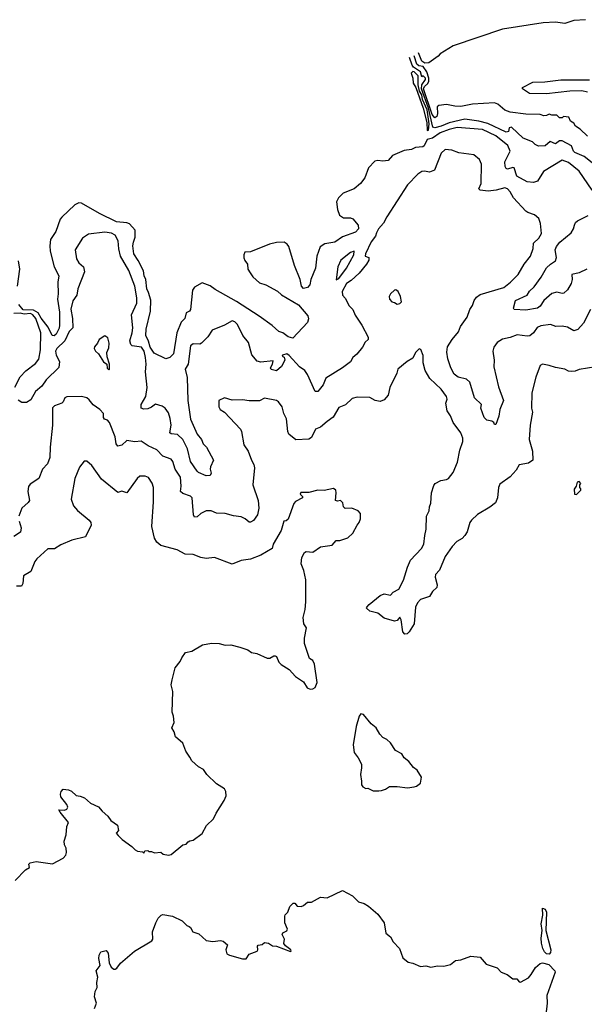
# Model space of a CAD drawing. Extents: x 2293139 to 2515392, y 824115 to 1006937.
# Tile 318 of 417: x 2387389 to 2391736, y 988627 to 996206. Entities that reach past the tile are written whole.
import ezdxf

# ---------------------------------------------------------------- set-up
doc = ezdxf.new("R2010")
doc.units = 0

msp = doc.modelspace()

# ---------------------------------------------------------------- linework, layer by layer
at = {"layer": '0CON10XD'}
for points in [[(2391745, 996206.2), (2391655, 996199.1), (2391585, 996176.5), (2391515, 996186.4), (2391418.7, 996181.3), (2391105, 996132.3), (2390725, 996005.2), (2390625, 995944), (2390610, 995925), (2390538.4, 995875), (2390507.8, 995872.2), (2390485, 995887.5), (2390459.3, 995951)], [(2391795.4, 995105.4), (2391735, 995152.3), (2391662.5, 995185), (2391652.5, 995195), (2391636.7, 995235), (2391565, 995272.9), (2391545, 995273.8), (2391515, 995251.5), (2391472.7, 995267.3), (2391435, 995236.3), (2391382.8, 995232.8), (2391356.9, 995245), (2391336.7, 995265), (2391265.3, 995295), (2391175, 995378.4), (2391156.9, 995375), (2391153.3, 995345), (2391135, 995340.6), (2390993.4, 995406.6), (2390925, 995423.9), (2390815, 995439.9), (2390695, 995412.2), (2390634.5, 995385.5), (2390585, 995374.9), (2390569.9, 995379.9), (2390537, 995525), (2390483.5, 995675), (2390485, 995705.2), (2390513.2, 995745), (2390512, 995755), (2390495, 995774.5), (2390485, 995766.7), (2390474.7, 995804.7), (2390420.6, 995840.6), (2390409.8, 995855), (2390389.5, 995915.1)], [(2391760.7, 995310.7), (2391703, 995363), (2391667, 995387), (2391655, 995410), (2391630, 995425), (2391617, 995457), (2391575, 995460), (2391565, 995450), (2391545, 995450), (2391525, 995470), (2391485, 995470), (2391465, 995480), (2391445, 995467.5), (2391425, 995466.7), (2391395, 995476.2), (2391285, 995479.2), (2391164.5, 995494.5), (2391125, 995508.8), (2391068.8, 995555), (2391045, 995565.4), (2390875, 995555.3), (2390785, 995538.9), (2390739.7, 995540.3), (2390675, 995554.4), (2390615, 995545.5), (2390604.1, 995535), (2390606.2, 995485), (2390599.2, 995460.8), (2390585, 995451.7), (2390565, 995475.7), (2390498.7, 995675), (2390505, 995692.5), (2390532.2, 995715), (2390537.7, 995732.3), (2390538, 995755), (2390522.3, 995805), (2390496.5, 995846.5), (2390461.1, 995851.1), (2390447.6, 995865), (2390425.9, 995928.6)], [(2390525, 995354.1), (2390535, 995355.8), (2390541.5, 995405), (2390525, 995511.1), (2390490.8, 995590.8), (2390485, 995628.4), (2390466.8, 995656.8), (2390456.9, 995705), (2390455.9, 995775), (2390425, 995806.1), (2390415, 995808), (2390402.7, 995795), (2390415.7, 995755), (2390418.2, 995718.2), (2390437.7, 995685), (2390496.5, 995525), (2390524.3, 995415), (2390525, 995354.1)], [(2391761.2, 995648.8), (2391717.4, 995657.4), (2391625, 995656.7), (2391445, 995636.7), (2391315, 995636.9), (2391260.8, 995675), (2391260, 995685), (2391340, 995725), (2391432.1, 995727.9), (2391555, 995744.4), (2391775, 995744.3)], [(2391795.5, 994895), (2391695, 995040), (2391615, 995106), (2391565, 995123.8), (2391422.5, 995037.5), (2391375, 994962.7), (2391345, 994954.1), (2391295, 994958.2), (2391215, 995002.2), (2391195, 995065.8), (2391185, 995069.4), (2391145, 995056.7), (2391135, 995060.5), (2391125.5, 995075), (2391125, 995112.9), (2391165.7, 995194.3), (2391147.8, 995237.8), (2391055, 995312.2), (2390951, 995361), (2390755.7, 995375.7), (2390695, 995361.6), (2390625.5, 995335), (2390566.4, 995293.6), (2390527.2, 995282.8), (2390501.7, 995235), (2390491.9, 995228.1), (2390435, 995222.2), (2390405, 995207.2), (2390349.5, 995200.5), (2390260.4, 995159.6), (2390225, 995123), (2390185, 995118.1), (2390145, 995122.5), (2390123.6, 995116.4), (2390074.9, 995065.1), (2390045, 994988.2), (2390011.7, 994945), (2389965.3, 994904.7), (2389878.8, 994871.2), (2389844.1, 994835.9), (2389829.1, 994805), (2389835.2, 994745), (2389852, 994702), (2389881.5, 994681.5), (2389935, 994680.7), (2389955, 994673.9), (2389995.7, 994625.7), (2389998, 994595), (2389975, 994569.5), (2389875, 994533.7), (2389815.2, 994494.8), (2389738.9, 994481.1), (2389701.5, 994458.5), (2389677.4, 994385), (2389666.3, 994293.7), (2389630, 994205), (2389622.5, 994165), (2389604.4, 994145), (2389575, 994137.4), (2389557.6, 994155), (2389549, 994205), (2389506, 994315), (2389460.4, 994460.4), (2389448.3, 994478.3), (2389425, 994492.9), (2389365, 994492.1), (2389312.2, 994477.8), (2389165, 994419.5), (2389123.5, 994416.5), (2389113.8, 994396.2), (2389113.6, 994373.6), (2389121.8, 994351.8), (2389143.3, 994325), (2389145.3, 994285), (2389162.3, 994257.7), (2389185, 994225.6), (2389235, 994181.5), (2389282.9, 994165), (2389375, 994116.7), (2389405, 994089.3), (2389535, 994010.6), (2389607.6, 993927.6), (2389613.8, 993903.8), (2389605.2, 993875), (2389492.9, 993755), (2389455, 993764.6), (2389415.1, 993795.1), (2389385, 993806.7), (2389332.3, 993852.3), (2389232.7, 993922.7), (2389057.6, 994037.6), (2388895, 994129.4), (2388855, 994157.9), (2388795, 994181.2), (2388735, 994146.8), (2388719.8, 994125), (2388705.5, 993975), (2388696.9, 993963.1), (2388671.2, 993948.8), (2388660.9, 993905), (2388633.2, 993876.8), (2388599.5, 993795), (2388573.2, 993635), (2388545.1, 993604.9), (2388515, 993595.3), (2388425, 993639.3), (2388393, 993685), (2388381.7, 993731.7), (2388359.3, 993775), (2388362.9, 993825), (2388397.5, 993962.5), (2388397.9, 994047.9), (2388382, 994105), (2388367, 994135), (2388361.6, 994205), (2388347.6, 994235), (2388342.4, 994272.4), (2388302.5, 994352.5), (2388268.3, 994405), (2388261.4, 994465), (2388265.2, 994494.8), (2388278.2, 994531.8), (2388279.3, 994585), (2388235.4, 994635.4), (2388215, 994642.8), (2388135, 994648.9), (2388005, 994713.2), (2387865, 994793), (2387843.8, 994796.2), (2387815, 994782.2), (2387712.8, 994687.2), (2387700.5, 994669.5), (2387666.5, 994575), (2387625.7, 994515), (2387620.5, 994465), (2387624.7, 994425), (2387654.1, 994305), (2387691.1, 994235), (2387681.9, 994185), (2387685.6, 994095), (2387681, 994055), (2387695.1, 993955.1), (2387697, 993855), (2387692.1, 993832.1), (2387670, 993785), (2387655, 993773.7), (2387638.9, 993775), (2387609.5, 993839.5), (2387555, 993908.7), (2387530.4, 993950.4), (2387495, 993970), (2387415, 993972.9), (2387383.8, 994015)], [(2391784.5, 993975.5), (2391728.9, 993871.1), (2391685, 993822), (2391655, 993810.8), (2391605, 993839.5), (2391565, 993847.3), (2391515.5, 993845.5), (2391475, 993858.9), (2391401.1, 993848.9), (2391372.6, 993837.4), (2391345, 993795.7), (2391316.7, 993773.3), (2391295, 993770.4), (2391218.9, 993781.1), (2391165, 993758.9), (2391105, 993746.5), (2391065, 993721.4), (2391039.5, 993685), (2391031.4, 993655), (2391042.7, 993585), (2391038.8, 993535), (2391075, 993381.2), (2391112.5, 993275), (2391085.6, 993205), (2391076.9, 993153.1), (2391055, 993090), (2391045, 993090), (2391040, 993105), (2391025, 993116.2), (2390985, 993122.5), (2390963.8, 993145), (2390938, 993215), (2390944, 993245), (2390890, 993295), (2390855, 993415.7), (2390828.2, 993438.2), (2390764.2, 993454.2), (2390735, 993478.1), (2390707.9, 993525), (2390684.5, 993595), (2390677.6, 993647.6), (2390682.4, 993687.6), (2390718.6, 993745), (2390767.2, 993802.8), (2390781.4, 993845), (2390833.8, 993916.2), (2390854.5, 993975), (2390875.7, 994005), (2390888.9, 994045), (2390905, 994070.6), (2390935, 994090.4), (2391115, 994144.6), (2391166.7, 994185), (2391225.6, 994245), (2391273.2, 994325), (2391321.8, 994385), (2391341.4, 994445), (2391345.8, 994485), (2391386, 994525), (2391405, 994560), (2391397.7, 994637.7), (2391385.8, 994675.8), (2391353.2, 994703.2), (2391300.9, 994720.9), (2391285, 994732), (2391190, 994835), (2391165, 994881.2), (2391143.8, 994905), (2391125, 994911.2), (2391057.2, 994892.8), (2390995.7, 994885.7), (2390934, 994895), (2390922.9, 994905), (2390940.6, 994945), (2390944.3, 995094.3), (2390929.6, 995129.6), (2390885, 995166.8), (2390770.7, 995180.7), (2390715, 995202), (2390665, 995206.7), (2390635, 995178.2), (2390583, 995047), (2390545, 995033.3), (2390505, 995040), (2390485, 995036.8), (2390455, 995016.7), (2390375, 994934.8), (2390215, 994689.1), (2390189.8, 994640.2), (2390150.2, 994595), (2390136.3, 994565), (2390129.1, 994540.9), (2390095, 994495.7), (2390052.5, 994405), (2390050, 994385), (2390077.5, 994375), (2390076.7, 994355), (2390059.2, 994325), (2390002.9, 994255), (2389941.7, 994198.3), (2389904.5, 994175), (2389870.9, 994115), (2389875, 994086.7), (2389895, 994063.3), (2389924.6, 994004.6), (2389952.9, 993975), (2389971.7, 993931.7), (2390022.5, 993855), (2390071.7, 993761.7), (2390071.2, 993745), (2390048, 993725), (2390027.5, 993685), (2389985, 993632.5), (2389954.2, 993605), (2389935, 993572), (2389875, 993525.5), (2389745, 993445.6), (2389725.7, 993395), (2389685, 993343.3), (2389664.3, 993344.3), (2389605, 993474.2), (2389584.4, 993505), (2389543.5, 993533.5), (2389465, 993621.2), (2389445, 993633.3), (2389412.5, 993625), (2389410, 993615), (2389425, 993607.5), (2389430, 993585), (2389405, 993535.7), (2389365, 993504.2), (2389325, 993514.2), (2389318.8, 993525), (2389335.7, 993555), (2389339.7, 993579.7), (2389245, 993568.7), (2389218.6, 993578.6), (2389177.1, 993627.1), (2389150.2, 993720.2), (2389106.5, 993775), (2389065, 993860), (2389045, 993879.2), (2389025, 993887.5), (2388966, 993854), (2388870.8, 993815), (2388838.6, 993765), (2388790, 993715), (2388775, 993709.6), (2388725, 993710), (2388705, 993695.8), (2388685.5, 993554.5), (2388664.4, 993515), (2388678.5, 993451.5), (2388682.5, 993275), (2388705, 993131.2), (2388756.4, 993016.4), (2388789.5, 992975), (2388802, 992942), (2388826.6, 992916.6), (2388881.2, 992815), (2388859.2, 992765), (2388856, 992745), (2388864, 992715), (2388855, 992696.7), (2388824.2, 992694.2), (2388765, 992721.2), (2388755, 992731.2), (2388705.4, 992805.4), (2388681.8, 992901.8), (2388644.8, 992974.8), (2388605, 993013.3), (2388555, 993017.1), (2388545.8, 993025), (2388554.7, 993085), (2388548.3, 993135), (2388535, 993178.6), (2388508.5, 993215), (2388485, 993230), (2388435, 993245.8), (2388405, 993223.6), (2388375, 993211.8), (2388345, 993207.5), (2388324.6, 993214.6), (2388325.6, 993245), (2388360, 993305), (2388370, 993375), (2388357.5, 993495), (2388364.1, 993555), (2388358.7, 993605), (2388347.8, 993655), (2388326.9, 993685), (2388256, 993695), (2388244.6, 993705), (2388237.1, 993735), (2388254.7, 993795), (2388259.2, 993835), (2388250.8, 993935), (2388291.2, 994025), (2388291.8, 994065), (2388275.3, 994155), (2388228.5, 994275), (2388166.5, 994385), (2388152, 994442), (2388148.2, 994505), (2388125, 994547.1), (2388095, 994563.1), (2388045, 994569.4), (2387920, 994555), (2387874, 994525), (2387816.2, 994435), (2387825.8, 994365), (2387843.8, 994335), (2387880, 994305), (2387887.5, 994265), (2387836.2, 994133.8), (2387830, 994085), (2387797.8, 994042.2), (2387783.3, 993976.7), (2387796.4, 993906.4), (2387799.4, 993835), (2387769.7, 993805), (2387736, 993735), (2387674.9, 993675.1), (2387665.7, 993655), (2387669.2, 993625), (2387695.5, 993575), (2387691.7, 993528.3), (2387593.2, 993435), (2387560, 993385), (2387511.5, 993345), (2387475, 993280.8), (2387441.7, 993258.3), (2387405, 993260.6), (2387376.6, 993276.6)], [(2391755, 994284.6), (2391695, 994258.1), (2391640, 994245), (2391641.5, 994205), (2391634.4, 994175), (2391605, 994126), (2391578.3, 994101.7), (2391565, 994099.2), (2391525, 994109.4), (2391485, 994098.2), (2391424.3, 994045.7), (2391395, 994000), (2391374.6, 993985.4), (2391285, 993970.9), (2391196.1, 993976.1), (2391191.2, 993985), (2391206.7, 994045), (2391295.4, 994084.6), (2391313.4, 994116.6), (2391349.9, 994150.1), (2391404.4, 994225), (2391444.2, 994295), (2391475, 994324.2), (2391515, 994350), (2391520.4, 994375), (2391511.6, 994435), (2391520.6, 994459.4), (2391547.1, 994492.9), (2391633.6, 994565), (2391653, 994597), (2391660.8, 994625), (2391668.5, 994645), (2391682, 994658), (2391765, 994698.6)], [(2389825, 994203.3), (2389845, 994213.3), (2389905.7, 994294.3), (2389962.5, 994395), (2389964, 994424), (2389935, 994413.8), (2389860.6, 994355), (2389837.8, 994305), (2389825, 994203.3)], [(2387373.3, 994155), (2387390.8, 994285), (2387379.3, 994349.3)], [(2390295, 994017.5), (2390315, 994022.5), (2390327.5, 994035), (2390321.2, 994075), (2390302.5, 994115), (2390285, 994126.7), (2390275, 994123.3), (2390243, 994097), (2390233.3, 994075), (2390236.7, 994055), (2390255, 994033.3), (2390275, 994030), (2390295, 994017.5)], [(2387351.4, 993378.6), (2387394, 993456), (2387437.6, 993502.4), (2387511.4, 993558.6), (2387537.3, 993592.7), (2387550.2, 993665), (2387551.6, 993795), (2387513, 993905), (2387490.9, 993935), (2387471.5, 993945), (2387425, 993938.6), (2387394, 993946), (2387345, 993945.7)], [(2388075, 993510), (2388080, 993515), (2388080, 993555), (2388061.7, 993611.7), (2388061.2, 993645), (2388075, 993680), (2388078, 993715), (2388067, 993757), (2388045, 993772.5), (2388000, 993745), (2387988.8, 993715), (2387965, 993687.5), (2387963.3, 993675), (2387972.5, 993655), (2387996.7, 993635), (2388035, 993573.3), (2388060, 993555), (2388063, 993523), (2388075, 993510)], [(2390375, 991991.2), (2390398.5, 992045), (2390481.4, 992135), (2390501.3, 992168.7), (2390506.9, 992235), (2390518.9, 992285), (2390522, 992385), (2390542, 992425), (2390542.9, 992455), (2390554.3, 992485), (2390560, 992565), (2390578.3, 992621.7), (2390587.5, 992635), (2390630.5, 992659.5), (2390674.2, 992665.8), (2390690, 992675), (2390725, 992720), (2390759.3, 992800.7), (2390777.4, 992892.6), (2390800.5, 992959.5), (2390800, 992985), (2390784.3, 993025), (2390726.9, 993105), (2390705.9, 993155.9), (2390680, 993195), (2390670, 993255), (2390679.2, 993285), (2390676, 993305), (2390635, 993360.8), (2390547.8, 993445), (2390511.5, 993505), (2390495.6, 993565), (2390495, 993620), (2390476.1, 993666.1), (2390465, 993672.5), (2390435.9, 993644.1), (2390415, 993600), (2390373.3, 993575), (2390300, 993515), (2390292, 993485), (2390239.2, 993375), (2390226.2, 993315), (2390195, 993278.8), (2390165, 993266), (2390125, 993275.8), (2390085, 993298), (2389988.3, 993301.7), (2389948.7, 993291.3), (2389897.8, 993242.2), (2389845, 993221.9), (2389803.4, 993146.6), (2389755, 993114.2), (2389705, 993068.8), (2389666.8, 993053.2), (2389635, 992990), (2389615, 992976.7), (2389515, 992971.5), (2389461.4, 993015), (2389452.9, 993035), (2389444.4, 993134.4), (2389421.4, 993175), (2389410, 993225), (2389380.8, 993265), (2389365, 993275.7), (2389275, 993292.7), (2389235, 993272.8), (2389155, 993271.8), (2389105, 993278.9), (2389025, 993276.5), (2388965, 993296.2), (2388922.5, 993275), (2388923, 993227), (2388933.3, 993205), (2388965.9, 993185.9), (2389088.8, 993055), (2389098, 993035), (2389115, 992932.5), (2389148.8, 992885), (2389174, 992815), (2389192.3, 992782.3), (2389195.9, 992755.9), (2389184.4, 992625), (2389224.4, 992505), (2389231.5, 992445), (2389219.4, 992395), (2389189.1, 992350.9), (2389165, 992338.1), (2389155, 992338.6), (2389124.3, 992365), (2389095, 992378.9), (2389035, 992387.1), (2388970, 992405), (2388905, 992407.5), (2388864.2, 992425.8), (2388825, 992424.4), (2388785, 992404.4), (2388755, 992378.1), (2388735, 992377.1), (2388727.7, 992395), (2388716.5, 992525), (2388705, 992537.8), (2388645, 992559.1), (2388626.4, 992575), (2388633.1, 992615), (2388627.5, 992685), (2388585.7, 992745), (2388568.4, 992805), (2388555, 992822.7), (2388490, 992845), (2388445, 992895.8), (2388377.5, 992925), (2388325, 992962), (2388275, 992955.8), (2388215, 992965.7), (2388175, 992932.2), (2388145, 992924.3), (2388131.9, 992941.9), (2388123.9, 992995), (2388080, 993105), (2388065, 993122.5), (2388042.1, 993132.1), (2388034.2, 993145), (2388033.8, 993175), (2388006, 993205), (2387955, 993240.8), (2387925, 993280.8), (2387905, 993295.6), (2387865, 993305.6), (2387752.3, 993302.3), (2387735.6, 993294.4), (2387724.4, 993265), (2387714.4, 993255), (2387656.5, 993233.5), (2387642.9, 993217.1), (2387642.1, 993085), (2387623.3, 992915), (2387621.2, 992835), (2387602.8, 992787.2), (2387565.4, 992745), (2387536.5, 992675), (2387470.2, 992629.8), (2387456.3, 992613.7), (2387451.8, 992575), (2387464, 992505), (2387455, 992488.8), (2387405, 992446.7), (2387382.9, 992385)], [(2391825, 993534), (2391695, 993513.8), (2391665, 993500), (2391635, 993497.5), (2391615, 993500), (2391585.7, 993515.7), (2391515, 993528), (2391464, 993544), (2391415, 993553.8), (2391396.4, 993543.6), (2391362.5, 993455), (2391332, 993335), (2391329.4, 993215), (2391336.9, 993185), (2391320, 993085), (2391310, 992975), (2391337.3, 992885), (2391338.6, 992815), (2391305, 992792.2), (2391235, 992780), (2391211.7, 992738.3), (2391165, 992688), (2391085, 992631.2), (2391074.3, 992605.7), (2391067.5, 992525), (2391053, 992487), (2391007.6, 992452.4), (2390913.4, 992396.6), (2390866.2, 992353.8), (2390853.3, 992335), (2390834.2, 992265), (2390815, 992236.7), (2390795, 992213.3), (2390755, 992190), (2390718.7, 992151.3), (2390663.5, 992075), (2390620.9, 991969.1), (2390590, 991935), (2390588, 991915), (2390604, 991855), (2390600, 991835), (2390567.5, 991805), (2390543.3, 991765), (2390475, 991742), (2390452.1, 991717.9), (2390436.6, 991683.4), (2390425.6, 991555), (2390387.3, 991492.7), (2390371.2, 991478.8), (2390355, 991476.6), (2390337.9, 991495), (2390325.3, 991585.3), (2390315, 991607.5), (2390295, 991581.2), (2390275, 991576), (2390195, 991600), (2390146.9, 991636.9), (2390084.1, 991654.1), (2390060, 991675), (2390061.2, 991685), (2390078.8, 991705), (2390165, 991773.8), (2390195.8, 991785.8), (2390245, 991777.5), (2390265, 991800), (2390308, 991822), (2390345, 991892.5), (2390375, 991991.2)], [(2387355, 989580), (2387435, 989662.5), (2387465, 989680), (2387460, 989705), (2387470, 989715), (2387515, 989725.8), (2387640.7, 989709.3), (2387725, 989752.5), (2387743.3, 989775), (2387748.8, 989795), (2387748.3, 989828.3), (2387733.3, 989855), (2387733, 989883), (2387748.3, 989931.7), (2387753.3, 989995), (2387766.2, 990025), (2387700, 990105), (2387690, 990125), (2387735, 990120), (2387751.4, 990128.6), (2387759.5, 990145), (2387751.5, 990165), (2387707.1, 990225), (2387702.9, 990245), (2387707.5, 990265), (2387725, 990284), (2387765, 990277.5), (2387787.9, 990267.9), (2387825, 990233.3), (2387855, 990230), (2387887.5, 990215), (2387934.3, 990174.3), (2387997.3, 990147.3), (2388025, 990112.5), (2388067.5, 990075), (2388090.7, 990040.7), (2388142.5, 990005), (2388150, 989965), (2388132.5, 989945), (2388146.7, 989925), (2388178.6, 989895), (2388252.5, 989842.5), (2388279.4, 989815), (2388296.7, 989805), (2388335, 989800), (2388345, 989790), (2388351.7, 989808.3), (2388375, 989810), (2388383, 989803), (2388405, 989802.5), (2388427, 989793), (2388475, 989797.5), (2388495, 989783.3), (2388533.9, 989773.9), (2388555, 989780), (2388645, 989853.3), (2388670.7, 989859.3), (2388685, 989877.5), (2388700, 989885), (2388725, 989890), (2388795, 989942.5), (2388827, 990003), (2388882.5, 990055), (2388901.7, 990098.3), (2388963.3, 990195), (2388979.3, 990230.7), (2388976.7, 990265), (2388965.9, 990285.9), (2388903.3, 990325), (2388830, 990395), (2388805, 990433.3), (2388766.7, 990455), (2388715, 990500), (2388699.2, 990529.2), (2388667.5, 990575), (2388645, 990637.5), (2388588.8, 990685), (2388578.8, 990725), (2388561.2, 990755), (2388577.5, 990795), (2388573.8, 990845), (2388563.8, 990875), (2388568.8, 991035), (2388556.2, 991085), (2388562, 991125), (2388585, 991217.5), (2388624.1, 991265.9), (2388636.7, 991295), (2388666.2, 991335), (2388713.9, 991346.1), (2388796.1, 991393.9), (2388865, 991406.2), (2388925, 991403.8), (2388972, 991392), (2389015, 991393.8), (2389085, 991375.8), (2389145, 991356), (2389175, 991334), (2389215, 991326), (2389295, 991290), (2389315, 991292), (2389345, 991310), (2389355, 991310), (2389365, 991303.3), (2389385, 991261.2), (2389401.7, 991241.7), (2389465, 991203.3), (2389511.2, 991151.2), (2389575, 991110), (2389602.7, 991062.7), (2389625, 991052.2), (2389645.6, 991054.4), (2389663.6, 991066.4), (2389678.8, 991105), (2389659.2, 991245), (2389645, 991273.3), (2389619.2, 991289.2), (2389582.2, 991405), (2389582, 991445), (2389595.9, 991524.1), (2389575.8, 991555), (2389572, 991605), (2389586, 991665), (2389591.2, 991725), (2389591.2, 991895), (2389576.1, 991966.1), (2389557, 992017), (2389562.5, 992065), (2389582.5, 992105), (2389595, 992112.5), (2389645, 992107.5), (2389705, 992147.5), (2389795, 992160), (2389825, 992196.7), (2389855, 992197.5), (2389915, 992216.7), (2389955, 992252.5), (2389985.9, 992314.1), (2390003.6, 992336.4), (2390013.3, 992365), (2390012.5, 992405), (2389996.1, 992426.1), (2389945, 992446.7), (2389895, 992442.5), (2389882.5, 992455), (2389877, 992487), (2389860, 992505), (2389835, 992500), (2389820, 992505), (2389826.7, 992565), (2389823.6, 992583.6), (2389805, 992596.7), (2389733, 992583), (2389685, 992583.8), (2389615, 992566.7), (2389553.9, 992566.1), (2389547.5, 992555), (2389567.5, 992535), (2389567.5, 992525), (2389512.4, 992497.6), (2389498.8, 992481.2), (2389455, 992360), (2389441.7, 992348.3), (2389422.5, 992345), (2389403.3, 992275), (2389341.7, 992168.3), (2389332.5, 992135), (2389245, 992084), (2389165, 992053.8), (2389095, 992043.3), (2389025.9, 992014.1), (2388890, 992065), (2388825, 992058.8), (2388785, 992066), (2388725, 992088), (2388663, 992093), (2388602.5, 992125), (2388475, 992158), (2388446, 992185), (2388426, 992215), (2388406, 992305), (2388419.4, 992495), (2388420, 992605), (2388409.2, 992639.2), (2388381.7, 992681.7), (2388355, 992693.3), (2388315, 992693.3), (2388293.3, 992675), (2388215, 992563.3), (2388175, 992576.7), (2388145, 992567.5), (2388019.1, 992669.1), (2387945, 992773.3), (2387905, 992807.5), (2387885, 992807.5), (2387848.8, 992761.2), (2387814, 992675), (2387786.2, 992515), (2387803.2, 992463.2), (2387835, 992428.8), (2387925, 992353.3), (2387936.2, 992335), (2387938.8, 992315), (2387895.7, 992224.3), (2387791.2, 992198.8), (2387705, 992164.2), (2387656.5, 992133.5), (2387605, 992134), (2387521.4, 992055), (2387505.7, 992035), (2387475, 991958.8), (2387418, 991925), (2387412.5, 991865), (2387403.9, 991846.1), (2387365, 991845.6)], [(2391675, 992550), (2391710, 992585), (2391710, 992595), (2391700, 992605), (2391700, 992625), (2391710, 992635), (2391695, 992650), (2391680, 992645), (2391672.5, 992615), (2391658.3, 992591.7), (2391660, 992555), (2391675, 992550)], [(2387384.2, 992345), (2387402, 992295), (2387395, 992260), (2387345, 992228.8)], [(2390155, 990268.8), (2390175, 990273.8), (2390205, 990283.8), (2390235, 990303.3), (2390295, 990304), (2390375, 990292), (2390425, 990300), (2390445, 990306.7), (2390475, 990330), (2390482.5, 990375), (2390449.3, 990429.3), (2390420.7, 990450.7), (2390385.9, 990495.9), (2390350, 990525), (2390330, 990555), (2390281.7, 990581.7), (2390245, 990638.8), (2390216.7, 990665), (2390185, 990680), (2390161.2, 990705), (2390134.2, 990754.2), (2390095, 990786.2), (2390035, 990858.8), (2390015, 990863.8), (2390001.4, 990845), (2389979.5, 990765), (2389956.9, 990625), (2389964.1, 990564.1), (2389994.1, 990524.1), (2390020, 990475), (2390021.7, 990448.3), (2390012, 990395), (2390021.2, 990345), (2390020, 990315), (2390030.7, 990300.7), (2390055, 990287.5), (2390069.3, 990289.3), (2390110.7, 990270.7), (2390155, 990268.8)], [(2387966.1, 988593.9), (2387981.2, 988635), (2387964, 988685), (2387970, 988725), (2387986.7, 988755), (2387982, 988795), (2387990, 988835), (2387977.5, 988885), (2388010, 988925), (2387998.3, 988978.3), (2388000, 989005), (2388015, 989030), (2388055, 989040), (2388069.3, 989019.3), (2388077.5, 988945), (2388093.6, 988913.6), (2388115, 988897.5), (2388125, 988896.7), (2388136.7, 988905), (2388165, 988942.5), (2388274.2, 989035.8), (2388407.5, 989115), (2388413, 989127), (2388412, 989185), (2388437.1, 989255), (2388455, 989288.8), (2388477.7, 989312.3), (2388492.3, 989317.7), (2388565, 989304.2), (2388640.5, 989270.5), (2388675, 989232.5), (2388695, 989226.7), (2388705, 989216.7), (2388723.3, 989185), (2388768.8, 989168.8), (2388825, 989116.7), (2388875, 989111.2), (2388935, 989118), (2388955, 989113.8), (2388990, 989085), (2388975.8, 989045), (2388985, 989014.4), (2389005, 989003.8), (2389105, 988976.9), (2389134, 988976), (2389157, 989013), (2389217.5, 989035), (2389223.3, 989045), (2389220, 989075), (2389225, 989082.5), (2389255, 989086.7), (2389275, 989102.5), (2389305, 989097.1), (2389335, 989078), (2389365, 989074.4), (2389475, 989033.8), (2389480, 989035), (2389476.7, 989045), (2389435, 989077.5), (2389422, 989095), (2389427.7, 989127.7), (2389410, 989165), (2389414.1, 989175.9), (2389445, 989193.3), (2389450, 989205), (2389430, 989255), (2389430, 989305), (2389432.5, 989315), (2389452.5, 989335), (2389469.3, 989380.7), (2389493.8, 989406.2), (2389507.5, 989405), (2389525, 989382.5), (2389555, 989380), (2389575, 989387.5), (2389605, 989412.5), (2389635, 989412.5), (2389705, 989452.5), (2389755, 989447.5), (2389875, 989503.3), (2389950.7, 989460.7), (2389996.4, 989416.4), (2390041.7, 989401.7), (2390075, 989381.2), (2390145, 989320), (2390193.8, 989255), (2390207.5, 989175), (2390243.8, 989145), (2390265, 989107.5), (2390313.3, 989055), (2390338, 988985), (2390380.3, 988950.3), (2390415, 988943.8), (2390475, 988916.7), (2390515, 988923.8), (2390555, 988913.8), (2390605, 988923.3), (2390655, 988920), (2390705, 988934), (2390745, 988964), (2390785, 988970), (2390862, 988998), (2390935, 988990), (2390980, 988935), (2391065, 988906.7), (2391095, 988873.8), (2391142.5, 988855), (2391185, 988823.3), (2391215, 988822.5), (2391235, 988800), (2391245, 988797.5), (2391305, 988830), (2391327.1, 988855), (2391359.1, 988910.9), (2391395, 988941.1), (2391415, 988945.4), (2391462, 988932), (2391508.6, 988885), (2391510.6, 988875), (2391446.9, 988695), (2391450, 988635), (2391438.6, 988545)], [(2391465, 989013.6), (2391445, 989015.4), (2391429.7, 989029.7), (2391415.4, 989055), (2391406.3, 989096.3), (2391403.3, 989135), (2391411.4, 989195), (2391404.5, 989245), (2391416.8, 989313.2), (2391415, 989367.5), (2391435, 989358.9), (2391444.5, 989335), (2391438.9, 989195), (2391478.1, 989045), (2391475.6, 989024.4), (2391465, 989013.6)]]:
    msp.add_lwpolyline(points, dxfattribs=at)

doc.saveas('drawing.dxf')
